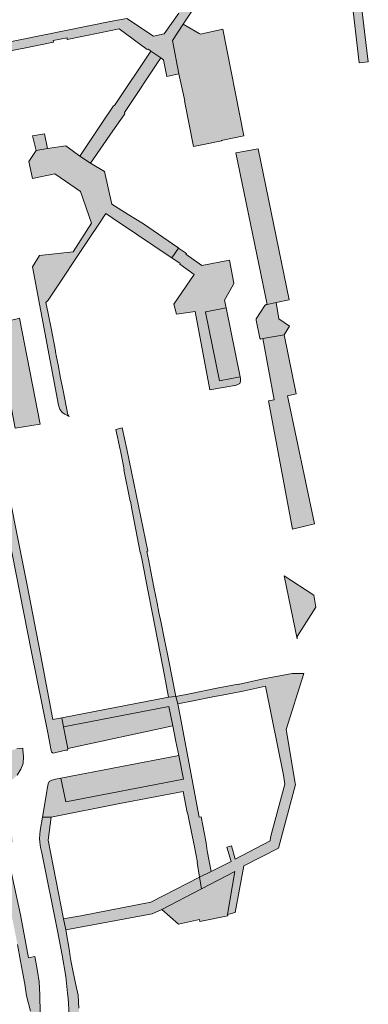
# Model space of a CAD drawing. Extents: x 97094 to 109644, y 463509 to 471969.
# Tile 305 of 362: x 104038 to 104110, y 470102 to 470304. Entities that reach past the tile are written whole.
import ezdxf

# ---------------------------------------------------------------- set-up
doc = ezdxf.new("R2010")
doc.units = 0
doc.layers.add('109 Onkruidbestrijding elementen', color=6, linetype='Continuous', lineweight=20, true_color=0xff00ff)

msp = doc.modelspace()

# ---------------------------------------------------------------- hatches: boundary and pattern name
at = {"layer": '109 Onkruidbestrijding elementen', "true_color": 0xff00ff}
for points in [[(104102.05, 470353.83), (104101.7, 470354.15), (104099.33, 470355.92), (104097.18, 470357.51), (104096, 470358.27), (104095.85, 470358.33), (104094.77, 470356.25), (104095.34, 470355.84), (104094.98, 470355.7), (104095.03, 470355.57), (104095.12, 470355.37), (104095.5, 470354.43), (104095.45, 470354.42), (104095.48, 470354.39), (104095.51, 470354.4), (104096.76, 470354.83), (104101.43, 470350.91), (104103.08, 470349.31), (104103.76, 470348.38), (104104.14, 470347.5), (104104.45, 470346.56), (104104.75, 470344.38), (104105.67, 470335.98), (104105.79, 470333.93), (104105.51, 470328.54), (104104.89, 470323.99), (104105.57, 470317.73), (104104.31, 470317.53), (104104.54, 470316.14), (104105.83, 470316.04), (104106.17, 470313.05), (104105.99, 470312.96), (104106.4, 470309.08), (104106.68, 470309.11), (104108.3, 470295.42), (104110.15, 470295.68), (104109.4, 470301.93), (104107.74, 470315.8), (104107.48, 470318.4), (104107.62, 470324.03), (104108.1, 470332.44), (104108.09, 470335.3), (104108.07, 470335.64), (104107.93, 470337.83), (104107.16, 470343.5), (104106.58, 470347.44), (104106.24, 470348.7), (104105.61, 470349.91), (104104.52, 470351.3), (104103.2, 470352.7), (104102.39, 470353.52), (104102.05, 470353.83)], [(104071.21, 470293.21), (104069.86, 470300.07), (104072.06, 470303.4), (104076.46, 470310.04), (104079.44, 470314.23), (104080, 470315.14), (104081.79, 470318), (104080.66, 470319.59), (104075.51, 470312.04), (104071.15, 470305.66), (104068.17, 470301.45), (104065.98, 470300.92), (104060.47, 470304.54), (104057.07, 470303.95), (104034.02, 470299.3), (104018.18, 470296.05), (104020.85, 470294.74), (104028.15, 470296.22), (104038.97, 470298.4), (104039.04, 470298.42), (104045.42, 470299.69), (104045.36, 470300.02), (104048.19, 470300.56), (104048.25, 470300.26), (104054.91, 470301.63), (104056.93, 470302.04), (104058.93, 470302.45), (104064.68, 470298.18), (104064.94, 470298.23), (104065.44, 470297.85), (104067.49, 470296.45), (104068.02, 470296.09), (104068.7, 470292.66), (104071.21, 470293.21)], [(104076.96, 470278.76), (104079.94, 470279.41), (104080, 470279.5), (104080.25, 470279.56), (104084.57, 470280.41), (104080.25, 470302.37), (104075.66, 470301.36), (104075.34, 470301.48), (104072.06, 470303.4), (104069.86, 470300.07), (104071.21, 470293.21), (104072.4, 470287.61), (104072.38, 470287.6), (104074.22, 470278.24), (104076.96, 470278.76)], [(104057.62, 470281.47), (104060.06, 470284.97), (104060.01, 470285.24), (104067.49, 470296.45), (104065.44, 470297.85), (104057.94, 470286.64), (104057.73, 470286.6), (104055.51, 470283.25), (104050.85, 470276.22), (104053.01, 470274.83), (104057.62, 470281.47)], [(104044.19, 470277.8), (104043.57, 470280.87), (104041.09, 470280.42), (104041.82, 470277.43), (104044.19, 470277.8)], [(104071.15, 470257.39), (104071, 470257.49), (104063.89, 470262.32), (104060.75, 470264.27), (104057.42, 470266.34), (104055.93, 470273.1), (104053.01, 470274.83), (104050.85, 470276.22), (104047.92, 470278.38), (104044.19, 470277.8), (104041.82, 470277.43), (104040.34, 470275.15), (104041.09, 470271.64), (104045.7, 470272.59), (104050.96, 470269.01), (104053.19, 470262.45), (104049.46, 470256.55), (104042.52, 470255.8), (104041.06, 470253.48), (104046.44, 470225.03), (104046.72, 470224.23), (104047.17, 470223.5), (104047.73, 470223.19), (104048.63, 470222.72), (104048.36, 470223.02), (104047.39, 470228.03), (104046.88, 470230.61), (104046.36, 470233.31), (104046.04, 470234.93), (104045.83, 470236.01), (104045.8, 470236.17), (104045.8, 470236.21), (104044.9, 470240.87), (104044.3, 470243.85), (104043.84, 470246.17), (104044.24, 470246.56), (104044.29, 470246.61), (104052.89, 470259.52), (104054.57, 470262.05), (104056.17, 470264.44), (104057.49, 470263.58), (104062.48, 470260.22), (104069.61, 470255.42), (104069.77, 470255.31), (104071.1, 470257.32), (104071.15, 470257.39)], [(104083.3, 470276.99), (104082.93, 470276.92), (104089.35, 470245.75), (104091.23, 470246.14), (104093.89, 470246.67), (104087.49, 470277.76), (104083.3, 470276.99)], [(104077.53, 470228.15), (104082.65, 470229.07), (104082.79, 470229.09), (104083.35, 470229.25), (104083.7, 470229.49), (104083.87, 470229.94), (104083.87, 470230.52), (104083.8, 470230.82), (104079.55, 470230.01), (104076.7, 470244.17), (104076.77, 470244.19), (104080.89, 470245.02), (104080.6, 470246.64), (104081.5, 470248.18), (104082.38, 470249.81), (104082.49, 470250.11), (104081.6, 470254.84), (104075.93, 470253.77), (104072.65, 470256.09), (104072.73, 470256.22), (104071.1, 470257.32), (104069.77, 470255.31), (104071.48, 470254.14), (104071.42, 470254.05), (104074.34, 470251.93), (104070.19, 470245.83), (104070.68, 470243.71), (104074.51, 470244.27), (104077.53, 470228.15)], [(104093.93, 470241.27), (104091.76, 470242.77), (104091.23, 470246.14), (104089.35, 470245.75), (104089.16, 470245.71), (104088.88, 470245.54), (104087.1, 470242.79), (104087.07, 470242.52), (104087.84, 470238.79), (104087.95, 470238.62), (104088.46, 470238.71), (104092.84, 470239.47), (104093.93, 470241.27)], [(104083.8, 470230.82), (104080.89, 470245.02), (104076.77, 470244.19), (104076.7, 470244.17), (104079.55, 470230.01), (104083.8, 470230.82)], [(104042.64, 470221.11), (104038.44, 470242.93), (104038.21, 470242.84), (104037.69, 470242.71), (104033.42, 470241.84), (104037.52, 470220.26), (104042.64, 470221.11)], [(104092.84, 470239.47), (104088.46, 470238.71), (104090.81, 470226.13), (104089.61, 470225.91), (104094.54, 470199.51), (104099.11, 470200.6), (104093.55, 470226.91), (104095.33, 470227.34), (104092.84, 470239.47)], [(104064.77, 470187.31), (104065.78, 470182.12), (104066.82, 470176.82), (104067.85, 470171.52), (104068.27, 470169.38), (104069.06, 470164.98), (104070.6, 470165.11), (104069.68, 470169.62), (104069.26, 470171.71), (104068.84, 470173.8), (104068.19, 470177.09), (104067.53, 470180.23), (104067.1, 470182.37), (104066.71, 470184.31), (104066.07, 470187.57), (104065.42, 470190.83), (104065, 470192.97), (104064.61, 470194.92), (104064.81, 470194.96), (104060.49, 470215.95), (104059.52, 470220.38), (104058.21, 470220.02), (104059.14, 470215.88), (104059.19, 470215.64), (104059.52, 470213.92), (104059.93, 470211.74), (104059.86, 470211.73), (104061.15, 470205.28), (104061.24, 470205.3), (104061.62, 470203.26), (104062.01, 470201.15), (104061.98, 470201.15), (104063.26, 470194.71), (104063.32, 470194.72), (104063.71, 470192.72), (104064.77, 470187.31)], [(104047.49, 470158.88), (104047.1, 470160.71), (104045.3, 470160.36), (104043.09, 470172.01), (104040, 470187.99), (104034.49, 470215.5), (104033.94, 470215.16), (104033.63, 470214.62), (104033.35, 470213.78), (104033.39, 470212.94), (104033.45, 470212.06), (104033.8, 470210.34), (104036.18, 470198.3), (104040.9, 470174.18), (104044.21, 470157.62), (104044.9, 470154.01), (104045.03, 470153.68), (104045.19, 470153.49), (104045.44, 470153.46), (104045.9, 470153.55), (104047.93, 470154.03), (104048.26, 470154.08), (104048.37, 470154.19), (104048.36, 470154.42), (104047.49, 470158.88)], [(104098.93, 470185.94), (104092.88, 470189.91), (104095.49, 470176.96), (104095.51, 470177.43), (104099.33, 470183.45), (104098.93, 470185.94)], [(104077.84, 470164.92), (104081.2, 470165.58), (104084.68, 470166.26), (104089.02, 470167.18), (104092.72, 470148.9), (104092.99, 470147.08), (104090.46, 470137.68), (104090.02, 470136.06), (104089.95, 470135.4), (104082.8, 470131.62), (104082, 470134.34), (104081.08, 470134.12), (104081.92, 470131.11), (104077.85, 470129.1), (104075.42, 470127.94), (104075.88, 470125.54), (104082.68, 470129.09), (104081.18, 470120.26), (104082.79, 470120.64), (104084.57, 470130.23), (104091.68, 470133.9), (104095.15, 470146.98), (104095.1, 470147.28), (104093.24, 470158.3), (104096.91, 470169.84), (104094.49, 470169.81), (104088.23, 470168.63), (104083.39, 470167.57), (104083.38, 470167.65), (104078.97, 470166.77), (104073.7, 470165.7), (104070.6, 470165.11), (104070.99, 470163.58), (104074.47, 470164.26), (104077.84, 470164.92)], [(104047.1, 470160.71), (104047.49, 470158.88), (104069.13, 470163.02), (104069.93, 470159.07), (104070.59, 470155.81), (104071.15, 470152.97), (104072.11, 470148.1), (104047.91, 470143.44), (104046.9, 470148.3), (104045.83, 470148.08), (104045.05, 470147.88), (104044.53, 470147.58), (104044.32, 470147.09), (104044.12, 470146.09), (104044.04, 470145.57), (104043.15, 470140.26), (104044.9, 470140.26), (104045.28, 470140.34), (104059.06, 470143.1), (104072.1, 470145.51), (104072.93, 470141.23), (104072.99, 470141.25), (104073.27, 470139.82), (104074.32, 470134.47), (104075.02, 470130.96), (104074.96, 470130.95), (104075.42, 470127.94), (104077.85, 470129.1), (104077, 470133.32), (104076.78, 470134.96), (104075.75, 470140.34), (104075.4, 470140.27), (104071.41, 470161.43), (104070.99, 470163.58), (104070.6, 470165.11), (104069.06, 470164.98), (104047.1, 470160.71)], [(104047.49, 470158.88), (104048.36, 470154.42), (104069.93, 470159.07), (104069.13, 470163.02), (104047.49, 470158.88)], [(104071.15, 470152.97), (104046.9, 470148.3), (104047.91, 470143.44), (104072.11, 470148.1), (104071.15, 470152.97)], [(104039.84, 470103.5), (104040.69, 470100.38), (104040.71, 470098.78), (104040.78, 470093.9), (104041.14, 470066.5), (104043.25, 470065.31), (104043.27, 470066.85), (104043.24, 470070.7), (104042.86, 470088.22), (104042.73, 470096.23), (104042.61, 470103.7), (104042.45, 470106.37), (104042.15, 470108.59), (104041.59, 470111.62), (104040.28, 470111.34), (104038.62, 470120.17), (104035.46, 470134.73), (104037.16, 470135.16), (104036.6, 470137.69), (104036.23, 470138.98), (104035.03, 470140.07), (104033.71, 470140.55), (104032.47, 470140.76), (104032.87, 470139.77), (104033.48, 470136.73), (104033.85, 470134.85), (104035.7, 470125.55), (104036.28, 470122.61), (104037.88, 470114.63), (104037.99, 470114.05), (104038.62, 470110.65), (104039.03, 470108.47), (104039.51, 470105.91), (104039.84, 470103.5)], [(104051.6, 470086.54), (104051.05, 470094.22), (104050.62, 470100.98), (104050.48, 470103.66), (104050.01, 470105.75), (104049.4, 470108.74), (104049, 470110.75), (104048.85, 470111.59), (104048.67, 470112.66), (104047.91, 470117.05), (104047.44, 470119.36), (104044.3, 470135.51), (104044.9, 470140.26), (104043.15, 470140.26), (104042.69, 470137.55), (104042.54, 470135.86), (104042.58, 470135.09), (104042.74, 470134.02), (104043, 470132.93), (104046.22, 470116.85), (104047.2, 470111.87), (104047.92, 470107.48), (104048.26, 470104.03), (104048.39, 470103.01), (104048.86, 470096.15), (104049.19, 470091.45), (104049.23, 470090.76), (104049.26, 470090.63), (104049.28, 470090.5), (104049.32, 470090.37), (104049.35, 470090.24), (104049.39, 470090.11), (104049.42, 470089.98), (104049.46, 470089.86), (104049.51, 470089.73), (104049.55, 470089.61), (104049.6, 470089.48), (104049.65, 470089.36), (104049.7, 470089.24), (104049.75, 470089.11), (104049.81, 470088.99), (104049.86, 470088.87), (104049.92, 470088.75), (104049.98, 470088.64), (104050.05, 470088.52), (104050.11, 470088.4), (104050.18, 470088.29), (104050.25, 470088.17), (104050.32, 470088.06), (104050.39, 470087.95), (104050.47, 470087.84), (104050.54, 470087.73), (104050.62, 470087.63), (104050.7, 470087.52), (104050.78, 470087.41), (104050.87, 470087.31), (104050.95, 470087.21), (104051.04, 470087.11), (104051.13, 470087.01), (104051.22, 470086.91), (104051.31, 470086.82), (104051.41, 470086.72), (104051.5, 470086.63), (104051.6, 470086.54)], [(104049.35, 470119.66), (104047.44, 470119.36), (104047.91, 470117.05), (104065.73, 470120.38), (104067.67, 470121.25), (104075.88, 470125.54), (104075.42, 470127.94), (104065.43, 470122.78), (104051.06, 470119.94), (104049.35, 470119.66)], [(104075.51, 470118.79), (104081.27, 470119.95), (104081.18, 470120.26), (104082.68, 470129.09), (104075.88, 470125.54), (104067.67, 470121.25), (104071.1, 470118.27), (104075.44, 470119.21), (104075.51, 470118.79)]]:
    msp.add_hatch(color=6, dxfattribs=at).paths.add_polyline_path(points)
h = msp.add_hatch(color=6, dxfattribs=at)
h.paths.add_polyline_path([(103990.98, 470145.14), (103988.93, 470144.66), (103987.15, 470144.37), (103984.49, 470143.84), (103978.99, 470142.76), (103976.4, 470142.25), (103973.79, 470141.73), (103968.3, 470140.65), (103965.96, 470140.18), (103966.32, 470138.31), (103966.92, 470135.26), (103964.27, 470134.74), (103958.79, 470133.65), (103956.18, 470133.14), (103953.58, 470132.62), (103948.2, 470131.56), (103945.59, 470131.04), (103943, 470130.53), (103937.51, 470129.44), (103934.86, 470128.92), (103934.56, 470130.44), (103928.7, 470129.08), (103928.79, 470128.97), (103929.72, 470128.21), (103930.74, 470127.47), (103931.78, 470127.2), (103932.97, 470126.99), (103934.23, 470127.04), (103935.49, 470127.26), (103937.91, 470127.74), (103954.33, 470130.98), (103968.37, 470133.82), (103968.74, 470134), (103968.62, 470134.55), (103967.96, 470138.33), (103967.9, 470138.75), (103987.16, 470142.66), (103988.15, 470138.15), (103988.27, 470137.9), (103989.6, 470138.13), (103994.43, 470138.96), (103994.79, 470139.07), (103994.79, 470139.37), (103993.96, 470143.82), (104029.88, 470151.05), (104030.73, 470146.8), (104030.84, 470146.36), (104031.09, 470146.27), (104032.66, 470146.54), (104034.48, 470146.98), (104036.08, 470147.48), (104037.07, 470148.1), (104037.92, 470148.87), (104038.71, 470150.14), (104039.16, 470151.32), (104039.21, 470152.75), (104039.12, 470154.17), (104039.09, 470154.47), (104037.84, 470154.32), (104035.79, 470153.78), (104024.07, 470151.54), (104003.86, 470147.74), (103998.94, 470146.78), (103998.59, 470146.71), (103996.34, 470146.24), (103994.78, 470145.92), (103990.98, 470145.14)])
h.paths.add_polyline_path([(104033.39, 470150.23), (104035.03, 470150.63), (104035.43, 470148.9), (104033.73, 470148.62), (104033.39, 470150.23)])

# ---------------------------------------------------------------- linework, layer by layer
at = {"layer": '109 Onkruidbestrijding elementen', "color": 3, "true_color": 0x00ff00}
for points in [[(104106.68, 470309.11), (104108.3, 470295.42), (104110.15, 470295.68), (104109.4, 470301.93), (104107.74, 470315.8)], [(104028.15, 470296.22), (104038.97, 470298.4), (104039.04, 470298.42), (104045.42, 470299.69), (104045.36, 470300.02), (104048.19, 470300.56), (104048.25, 470300.26), (104054.91, 470301.63), (104056.93, 470302.04), (104058.93, 470302.45), (104064.68, 470298.18), (104064.94, 470298.23), (104065.44, 470297.85), (104067.49, 470296.45), (104068.02, 470296.09), (104068.7, 470292.66), (104071.21, 470293.21), (104071.21, 470293.21), (104069.86, 470300.07), (104072.06, 470303.4), (104076.46, 470310.04)], [(104071.15, 470305.66), (104068.17, 470301.45), (104065.98, 470300.92), (104060.47, 470304.54), (104057.07, 470303.95), (104034.02, 470299.3)], [(104036.18, 470198.3), (104040.9, 470174.18), (104044.21, 470157.62), (104044.9, 470154.01), (104045.03, 470153.68), (104045.19, 470153.49), (104045.44, 470153.46), (104045.9, 470153.55), (104047.93, 470154.03), (104048.26, 470154.08), (104048.37, 470154.19), (104048.36, 470154.42), (104047.49, 470158.88), (104047.49, 470158.88), (104047.1, 470160.71), (104045.3, 470160.36), (104043.09, 470172.01), (104040, 470187.99), (104034.49, 470215.5)], [(104037.92, 470148.87), (104038.71, 470150.14), (104039.16, 470151.32), (104039.21, 470152.75), (104039.12, 470154.17), (104039.09, 470154.47), (104037.84, 470154.32)], [(104050.62, 470100.98), (104050.48, 470103.66), (104050.01, 470105.75), (104049.4, 470108.74), (104049, 470110.75), (104048.85, 470111.59), (104048.67, 470112.66), (104047.91, 470117.05), (104047.44, 470119.36), (104044.3, 470135.51), (104044.9, 470140.26), (104043.15, 470140.26), (104042.69, 470137.55), (104042.54, 470135.86), (104042.58, 470135.09), (104042.74, 470134.02), (104043, 470132.93), (104046.22, 470116.85), (104047.2, 470111.87), (104047.92, 470107.48), (104048.26, 470104.03), (104048.39, 470103.01), (104048.86, 470096.15)], [(104042.73, 470096.23), (104042.61, 470103.7), (104042.45, 470106.37), (104042.15, 470108.59), (104041.59, 470111.62), (104040.28, 470111.34), (104038.62, 470120.17), (104035.46, 470134.73)], [(104037.99, 470114.05), (104038.62, 470110.65), (104039.03, 470108.47), (104039.51, 470105.91), (104039.84, 470103.5), (104039.84, 470103.5), (104040.69, 470100.38)]]:
    msp.add_lwpolyline(points, dxfattribs=at)
for points in [[(104076.96, 470278.76), (104079.94, 470279.41), (104080, 470279.5), (104080.25, 470279.56), (104084.57, 470280.41), (104080.25, 470302.37), (104075.66, 470301.36), (104075.34, 470301.48), (104072.06, 470303.4), (104069.86, 470300.07), (104071.21, 470293.21), (104072.4, 470287.61), (104072.38, 470287.6), (104074.22, 470278.24), (104076.96, 470278.76)], [(104057.62, 470281.47), (104060.06, 470284.97), (104060.01, 470285.24), (104067.49, 470296.45), (104065.44, 470297.85), (104057.94, 470286.64), (104057.73, 470286.6), (104055.51, 470283.25), (104050.85, 470276.22), (104053.01, 470274.83), (104057.62, 470281.47)], [(104044.19, 470277.8), (104043.57, 470280.87), (104041.09, 470280.42), (104041.82, 470277.43), (104044.19, 470277.8)], [(104071.15, 470257.39), (104071, 470257.49), (104063.89, 470262.32), (104060.75, 470264.27), (104057.42, 470266.34), (104055.93, 470273.1), (104053.01, 470274.83), (104050.85, 470276.22), (104047.92, 470278.38), (104044.19, 470277.8), (104041.82, 470277.43), (104040.34, 470275.15), (104041.09, 470271.64), (104045.7, 470272.59), (104050.96, 470269.01), (104053.19, 470262.45), (104049.46, 470256.55), (104042.52, 470255.8), (104041.06, 470253.48), (104046.44, 470225.03), (104046.72, 470224.23), (104047.17, 470223.5), (104047.73, 470223.19), (104048.63, 470222.72), (104048.36, 470223.02), (104047.39, 470228.03), (104046.88, 470230.61), (104046.36, 470233.31), (104046.04, 470234.93), (104045.83, 470236.01), (104045.8, 470236.17), (104045.8, 470236.21), (104044.9, 470240.87), (104044.3, 470243.85), (104043.84, 470246.17), (104044.24, 470246.56), (104044.29, 470246.61), (104052.89, 470259.52), (104054.57, 470262.05), (104056.17, 470264.44), (104057.49, 470263.58), (104062.48, 470260.22), (104069.61, 470255.42), (104069.77, 470255.31), (104071.1, 470257.32), (104071.15, 470257.39)], [(104083.3, 470276.99), (104082.93, 470276.92), (104089.35, 470245.75), (104091.23, 470246.14), (104093.89, 470246.67), (104087.49, 470277.76), (104083.3, 470276.99)], [(104077.53, 470228.15), (104082.65, 470229.07), (104082.79, 470229.09), (104083.35, 470229.25), (104083.7, 470229.49), (104083.87, 470229.94), (104083.87, 470230.52), (104083.8, 470230.82), (104079.55, 470230.01), (104076.7, 470244.17), (104076.77, 470244.19), (104080.89, 470245.02), (104080.6, 470246.64), (104081.5, 470248.18), (104082.38, 470249.81), (104082.49, 470250.11), (104081.6, 470254.84), (104075.93, 470253.77), (104072.65, 470256.09), (104072.73, 470256.22), (104071.1, 470257.32), (104069.77, 470255.31), (104071.48, 470254.14), (104071.42, 470254.05), (104074.34, 470251.93), (104070.19, 470245.83), (104070.68, 470243.71), (104074.51, 470244.27), (104077.53, 470228.15)], [(104093.93, 470241.27), (104091.76, 470242.77), (104091.23, 470246.14), (104089.35, 470245.75), (104089.16, 470245.71), (104088.88, 470245.54), (104087.1, 470242.79), (104087.07, 470242.52), (104087.84, 470238.79), (104087.95, 470238.62), (104088.46, 470238.71), (104092.84, 470239.47), (104093.93, 470241.27)], [(104083.8, 470230.82), (104080.89, 470245.02), (104076.77, 470244.19), (104076.7, 470244.17), (104079.55, 470230.01), (104083.8, 470230.82)], [(104042.64, 470221.11), (104038.44, 470242.93), (104038.21, 470242.84), (104037.69, 470242.71), (104033.42, 470241.84), (104037.52, 470220.26), (104042.64, 470221.11)], [(104092.84, 470239.47), (104088.46, 470238.71), (104090.81, 470226.13), (104089.61, 470225.91), (104094.54, 470199.51), (104099.11, 470200.6), (104093.55, 470226.91), (104095.33, 470227.34), (104092.84, 470239.47)], [(104064.77, 470187.31), (104065.78, 470182.12), (104066.82, 470176.82), (104067.85, 470171.52), (104068.27, 470169.38), (104069.06, 470164.98), (104070.6, 470165.11), (104069.68, 470169.62), (104069.26, 470171.71), (104068.84, 470173.8), (104068.19, 470177.09), (104067.53, 470180.23), (104067.1, 470182.37), (104066.71, 470184.31), (104066.07, 470187.57), (104065.42, 470190.83), (104065, 470192.97), (104064.61, 470194.92), (104064.81, 470194.96), (104060.49, 470215.95), (104059.52, 470220.38), (104058.21, 470220.02), (104059.14, 470215.88), (104059.19, 470215.64), (104059.52, 470213.92), (104059.93, 470211.74), (104059.86, 470211.73), (104061.15, 470205.28), (104061.24, 470205.3), (104061.62, 470203.26), (104062.01, 470201.15), (104061.98, 470201.15), (104063.26, 470194.71), (104063.32, 470194.72), (104063.71, 470192.72), (104064.77, 470187.31)], [(104098.93, 470185.94), (104092.88, 470189.91), (104095.49, 470176.96), (104095.51, 470177.43), (104099.33, 470183.45), (104098.93, 470185.94)], [(104077.84, 470164.92), (104081.2, 470165.58), (104084.68, 470166.26), (104089.02, 470167.18), (104092.72, 470148.9), (104092.99, 470147.08), (104090.46, 470137.68), (104090.02, 470136.06), (104089.95, 470135.4), (104082.8, 470131.62), (104082, 470134.34), (104081.08, 470134.12), (104081.92, 470131.11), (104077.85, 470129.1), (104075.42, 470127.94), (104075.88, 470125.54), (104082.68, 470129.09), (104081.18, 470120.26), (104082.79, 470120.64), (104084.57, 470130.23), (104091.68, 470133.9), (104095.15, 470146.98), (104095.1, 470147.28), (104093.24, 470158.3), (104096.91, 470169.84), (104094.49, 470169.81), (104088.23, 470168.63), (104083.39, 470167.57), (104083.38, 470167.65), (104078.97, 470166.77), (104073.7, 470165.7), (104070.6, 470165.11), (104070.99, 470163.58), (104074.47, 470164.26), (104077.84, 470164.92)], [(104047.1, 470160.71), (104047.49, 470158.88), (104069.13, 470163.02), (104069.93, 470159.07), (104070.59, 470155.81), (104071.15, 470152.97), (104072.11, 470148.1), (104047.91, 470143.44), (104046.9, 470148.3), (104045.83, 470148.08), (104045.05, 470147.88), (104044.53, 470147.58), (104044.32, 470147.09), (104044.12, 470146.09), (104044.04, 470145.57), (104043.15, 470140.26), (104044.9, 470140.26), (104045.28, 470140.34), (104059.06, 470143.1), (104072.1, 470145.51), (104072.93, 470141.23), (104072.99, 470141.25), (104073.27, 470139.82), (104074.32, 470134.47), (104075.02, 470130.96), (104074.96, 470130.95), (104075.42, 470127.94), (104077.85, 470129.1), (104077, 470133.32), (104076.78, 470134.96), (104075.75, 470140.34), (104075.4, 470140.27), (104071.41, 470161.43), (104070.99, 470163.58), (104070.6, 470165.11), (104069.06, 470164.98), (104047.1, 470160.71)], [(104047.49, 470158.88), (104048.36, 470154.42), (104069.93, 470159.07), (104069.13, 470163.02), (104047.49, 470158.88)], [(104071.15, 470152.97), (104046.9, 470148.3), (104047.91, 470143.44), (104072.11, 470148.1), (104071.15, 470152.97)], [(104049.35, 470119.66), (104047.44, 470119.36), (104047.91, 470117.05), (104065.73, 470120.38), (104067.67, 470121.25), (104075.88, 470125.54), (104075.42, 470127.94), (104065.43, 470122.78), (104051.06, 470119.94), (104049.35, 470119.66)], [(104075.51, 470118.79), (104081.27, 470119.95), (104081.18, 470120.26), (104082.68, 470129.09), (104075.88, 470125.54), (104067.67, 470121.25), (104071.1, 470118.27), (104075.44, 470119.21), (104075.51, 470118.79)]]:
    msp.add_lwpolyline(points, close=True, dxfattribs=at)

doc.saveas('drawing.dxf')
